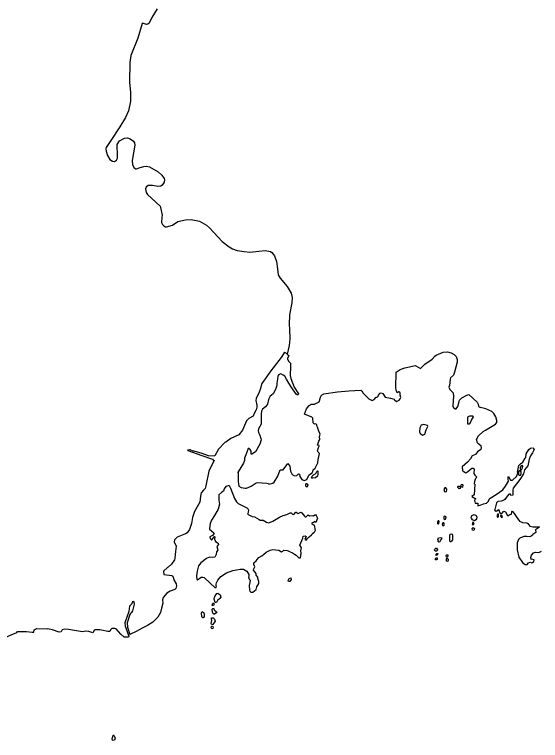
# Model space of a CAD drawing. Extents: x 0 to 2603, y -226 to 830.
# Drawn here: x 170.64 to 176.78, y 516.08 to 524.55 of the extents above; entities that cross this region are included whole.
import ezdxf

# ---------------------------------------------------------------- set-up
doc = ezdxf.new("R2010")
doc.units = 0
doc.layers.add('CT_TSH_Map_Town_Limits', color=7, linetype='Continuous')

msp = doc.modelspace()

# ---------------------------------------------------------------- linework, layer by layer
at = {"layer": 'CT_TSH_Map_Town_Limits'}
for points in [[(172.3031, 524.6116), (172.2425, 524.5112), (172.2091, 524.443), (172.1962, 524.434), (172.1807, 524.4302), (172.1318, 524.443), (172.1266, 524.4405), (172.0776, 524.2706)], [(172.0776, 524.2706), (171.9977, 524.066), (171.9834, 523.9849), (171.9819, 523.757), (171.9935, 523.6346), (171.9933, 523.5355), (171.9688, 523.4209), (171.9353, 523.3462), (171.8695, 523.2343), (171.7548, 523.0632), (171.7071, 522.995), (171.7045, 522.9808), (171.7084, 522.9538), (171.7251, 522.9022), (171.7508, 522.8559), (171.7817, 522.8353), (171.8073, 522.8327), (171.8281, 522.8481), (171.8422, 522.87), (171.8422, 522.9343), (171.8384, 522.9962), (171.8385, 523.0309), (171.863, 523.0733), (171.9222, 523.103), (171.9583, 523.1081), (171.9892, 523.0978), (172.0277, 523.0707), (172.0393, 523.0513), (172.0419, 523.0218), (172.0122, 522.8429), (172.0147, 522.7927), (172.0352, 522.7591), (172.0532, 522.7476), (172.0635, 522.7475), (172.1035, 522.7604), (172.1473, 522.7746), (172.1768, 522.7771), (172.213, 522.7706), (172.3145, 522.71), (172.3596, 522.6713), (172.3853, 522.6352), (172.3892, 522.6172), (172.3852, 522.5914), (172.3633, 522.5554), (172.3454, 522.5452), (172.3118, 522.54), (172.2488, 522.5503), (172.1973, 522.5505), (172.1741, 522.5311), (172.1676, 522.5144), (172.1766, 522.4693), (172.1908, 522.4462), (172.3374, 522.3109), (172.3426, 522.2954), (172.3618, 522.2066), (172.3567, 522.182), (172.354, 522.119), (172.3643, 522.0971), (172.3797, 522.0803), (172.3991, 522.0713), (172.4132, 522.0714), (172.4815, 522.0906), (172.5445, 522.1304), (172.6335, 522.1523), (172.7003, 522.1548), (172.7956, 522.1367), (172.8806, 522.0889), (172.9127, 522.0593), (173.0619, 521.8983), (173.1418, 521.8351), (173.1829, 521.8132), (173.237, 521.7938), (173.3194, 521.781), (173.3863, 521.7745), (173.4906, 521.7873), (173.5627, 521.7949), (173.6258, 521.7834), (173.6426, 521.7717), (173.6747, 521.7318), (173.6977, 521.6647), (173.7068, 521.5811), (173.717, 521.5116), (173.7388, 521.4717), (173.8198, 521.3737), (173.8675, 521.2951), (173.8804, 521.2475), (173.8763, 521.1844), (173.8467, 521.0428), (173.844, 520.9296), (173.8491, 520.8781), (173.8529, 520.7647), (173.8452, 520.6848), (173.822, 520.5869)], [(173.7781, 520.5884), (173.7523, 520.5447), (173.6286, 520.389), (173.5268, 520.241), (173.5048, 520.1741), (173.4945, 520.1419), (173.4571, 520.0699), (173.4533, 520.0454), (173.4648, 519.9887)], [(173.7889, 520.609), (173.7781, 520.5884)], [(173.7889, 520.609), (173.8167, 520.5922), (173.822, 520.5869)], [(173.822, 520.5869), (173.8392, 520.5695)], [(173.8392, 520.5695), (173.8244, 520.5355), (173.8244, 520.5266)], [(175.3229, 520.4495), (175.3758, 520.4186), (175.4259, 520.47), (175.511, 520.5266), (175.5432, 520.5626), (175.56, 520.5716)], [(175.56, 520.5716), (175.6398, 520.6075), (175.6913, 520.6127), (175.7364, 520.6011), (175.7698, 520.583), (175.793, 520.5585)], [(173.8399, 520.5008), (173.8603, 520.4815), (173.8604, 520.4428), (173.8551, 520.336), (173.8616, 520.2999), (173.9027, 520.2021), (173.9515, 520.1223), (173.9502, 520.1093), (173.9373, 520.1094), (173.9258, 520.1184), (173.8744, 520.1919), (173.8383, 520.2472), (173.8139, 520.2935), (173.7921, 520.3271), (173.7754, 520.3399)], [(173.8244, 520.5266), (173.8399, 520.5008)], [(175.793, 520.5585), (175.8058, 520.5212), (175.8033, 520.4929), (175.7747, 520.3757), (175.7619, 520.3384), (175.7283, 520.3075), (175.7245, 520.2934)], [(175.0911, 520.3736), (175.1375, 520.4072), (175.1929, 520.4251), (175.3178, 520.452), (175.3229, 520.4495)], [(173.7187, 520.3438), (173.7122, 520.3297), (173.7057, 520.2679), (173.7018, 520.2498), (173.7018, 520.2292), (173.6942, 520.2087), (173.6851, 520.1739), (173.6567, 520.1237), (173.6374, 520.107)], [(173.7341, 520.3529), (173.729, 520.3451), (173.7187, 520.3438)], [(173.7754, 520.3399), (173.7458, 520.3542), (173.7341, 520.3529)], [(175.0872, 520.1961), (175.0911, 520.3736)], [(175.7245, 520.2934), (175.7142, 520.2201), (175.709, 520.1995), (175.7179, 520.1711), (175.7565, 520.1325), (175.763, 520.0912), (175.7539, 519.9857)], [(174.1987, 520.0409), (174.209, 520.0834), (174.2219, 520.1053), (174.2503, 520.1207), (174.4074, 520.145), (174.5387, 520.1579), (174.679, 520.1641), (174.6905, 520.1564), (174.7087, 520.1319), (174.7729, 520.0649)], [(175.0741, 520.0506), (175.0948, 520.0312), (175.1296, 520.0492), (175.1399, 520.0646), (175.1463, 520.0788), (175.1386, 520.1085), (175.1412, 520.1303), (175.1373, 520.1406), (175.1244, 520.1458), (175.1051, 520.1355), (175.0923, 520.1638)], [(175.0923, 520.1638), (175.0872, 520.1961)], [(173.6374, 520.107), (173.6233, 520.0967), (173.6038, 520.0555), (173.591, 520.0027), (173.569, 519.9719), (173.5343, 519.9449), (173.5227, 519.9217), (173.5176, 519.8857), (173.5187, 519.7685), (173.4865, 519.7157), (173.4826, 519.6938), (173.4851, 519.6732), (173.5006, 519.6397), (173.5147, 519.6012), (173.516, 519.5844), (173.503, 519.5341), (173.4528, 519.4467), (173.4089, 519.4197), (173.4013, 519.4196), (173.3987, 519.4544), (173.3898, 519.475), (173.3755, 519.4853), (173.3652, 519.4854), (173.3614, 519.4738)], [(174.7729, 520.0649), (174.8141, 520.0431), (174.836, 520.0572), (174.8592, 520.0817), (174.8708, 520.0829), (174.8836, 520.097), (174.8863, 520.1087)], [(174.8863, 520.1087), (174.9056, 520.1305), (174.9159, 520.133), (174.9378, 520.1279), (174.9647, 520.0841)], [(174.9647, 520.0841), (175.0265, 520.0737), (175.0677, 520.0583), (175.0741, 520.0506)], [(175.7539, 519.9857), (175.7539, 519.9741), (175.7616, 519.9625), (175.7822, 519.9482), (175.7912, 519.9483), (175.8118, 519.974), (175.8286, 520.0346), (175.8325, 520.0499), (175.8608, 520.0744), (175.9188, 520.1079), (175.942, 520.1155), (176.0397, 520.0241), (176.0513, 520.0009), (176.0539, 519.9751), (176.0783, 519.9636)], [(173.4648, 519.9887), (173.4674, 519.9669), (173.4583, 519.9346), (173.4364, 519.8921)], [(174.0247, 519.8853), (174.0479, 519.9457), (174.0764, 519.9883), (174.1008, 520.0011), (174.1394, 520.001)], [(174.1394, 520.001), (174.1935, 520.0307), (174.1987, 520.0409)], [(173.4364, 519.8921), (173.4222, 519.8638), (173.3719, 519.8356)], [(174.1084, 519.8517), (174.0247, 519.8853)], [(176.1347, 519.6996), (176.2519, 519.769), (176.2675, 519.7896), (176.2687, 519.8115), (176.2547, 519.8553), (176.234, 519.8939), (176.2096, 519.9158), (176.1401, 519.9467), (176.0783, 519.9636)], [(173.3719, 519.8356), (173.345, 519.8085), (173.2985, 519.6991), (173.2572, 519.6438), (173.1645, 519.6027)], [(174.1728, 519.7332), (174.1676, 519.7487), (174.1675, 519.7616), (174.1547, 519.7718), (174.1392, 519.768), (174.1226, 519.7835), (174.1199, 519.8402), (174.1084, 519.8517)], [(175.9726, 519.8143), (175.9933, 519.8555), (175.9817, 519.8632), (175.9469, 519.8606), (175.9263, 519.8491), (175.9237, 519.7809), (175.9263, 519.7731), (175.9442, 519.7731), (175.9546, 519.7795), (175.9726, 519.8143)], [(174.192, 519.6856), (174.1728, 519.7332)], [(175.4125, 519.7632), (175.3983, 519.7618), (175.3855, 519.7555), (175.3688, 519.7271), (175.3662, 519.6782), (175.3726, 519.6589), (175.4034, 519.6409), (175.4266, 519.6525), (175.4409, 519.7013), (175.4627, 519.74), (175.4576, 519.7516)], [(175.4576, 519.7516), (175.4125, 519.7632)], [(174.1932, 519.5131), (174.1944, 519.5195), (174.1739, 519.5221), (174.1919, 519.5697), (174.2009, 519.5902), (174.1984, 519.6263), (174.2049, 519.6521)], [(174.2049, 519.6521), (174.192, 519.6856)], [(176.0432, 519.5516), (176.0317, 519.5915), (176.0523, 519.6327), (176.109, 519.6841), (176.1347, 519.6996)], [(173.0949, 519.555), (173.0202, 519.4765), (172.9777, 519.4007), (172.9725, 519.3982)], [(173.1645, 519.6027), (173.1066, 519.5576), (173.0949, 519.555)], [(176.0432, 519.5516), (176.0793, 519.518), (176.0844, 519.4871), (176.0793, 519.4717), (176.0406, 519.4447), (176.02, 519.4151), (175.9813, 519.4011), (175.962, 519.365), (175.9247, 519.325)], [(172.6609, 519.4614), (172.6597, 519.4704), (172.6855, 519.473)], [(172.6609, 519.4614), (172.7691, 519.4227)], [(172.6855, 519.473), (172.7202, 519.4575), (172.7305, 519.4589)], [(173.3614, 519.4738), (173.3395, 519.4094), (173.3226, 519.3708), (173.324, 519.3451), (173.3123, 519.3129), (173.2492, 519.2113), (173.2427, 519.2009)], [(174.1841, 519.4436), (174.1764, 519.4565), (174.1854, 519.4951), (174.1932, 519.5131)], [(176.6872, 519.4926), (176.7026, 519.472), (176.6846, 519.4347), (176.6602, 519.3986), (176.646, 519.36), (176.6278, 519.2814), (176.5892, 519.2352), (176.5776, 519.1889), (176.5363, 519.1244), (176.4565, 519.0228), (176.4538, 518.9983), (176.4525, 518.9417), (176.4319, 518.9353), (176.4229, 518.9571)], [(176.6057, 519.3786), (176.6109, 519.4212), (176.6418, 519.4738), (176.6598, 519.4905), (176.6753, 519.4918), (176.6817, 519.4893)], [(172.7305, 519.4589), (172.8258, 519.4292)], [(172.7691, 519.4227), (172.8245, 519.4033)], [(172.8245, 519.4033), (172.948, 519.3608), (172.9621, 519.344)], [(172.8258, 519.4292), (172.8979, 519.4021), (172.9725, 519.3982)], [(174.184, 519.3561), (174.1994, 519.4282), (174.1841, 519.4436)], [(176.5696, 519.3258), (176.5993, 519.3709), (176.6057, 519.3786)], [(172.9676, 519.3472), (172.9612, 519.3292), (172.9161, 519.2417), (172.9057, 519.2212), (172.8721, 519.0511)], [(173.6675, 519.0912), (173.71, 519.1606), (173.7384, 519.2366), (173.7757, 519.2352), (173.8298, 519.3112), (173.8504, 519.2803), (173.8607, 519.2224), (173.88, 519.1824), (173.9058, 519.1644), (173.9328, 519.1695), (173.9547, 519.1876), (173.9649, 519.1849), (173.9701, 519.1592)], [(174.1466, 519.2543), (174.1775, 519.3161)], [(174.1775, 519.3161), (174.184, 519.3561)], [(175.9247, 519.325), (175.8641, 519.2698), (175.8666, 519.2285), (175.873, 519.2209), (175.9065, 519.2002), (175.9296, 519.2157)], [(176.509, 519.2087), (176.5245, 519.2886), (176.5425, 519.3066), (176.5696, 519.3258)], [(174.0486, 519.1217), (174.0719, 519.1745), (174.0924, 519.1913), (174.1143, 519.2015), (174.1208, 519.2182), (174.1259, 519.2363), (174.1466, 519.2543)], [(174.1091, 519.1372), (174.1027, 519.1436), (174.1131, 519.1642), (174.1298, 519.1771), (174.1543, 519.1951), (174.1672, 519.2169), (174.1762, 519.2247), (174.1787, 519.2208)], [(174.1787, 519.2208), (174.1787, 519.1873), (174.1762, 519.1629), (174.1516, 519.141), (174.1207, 519.1372), (174.1091, 519.1372)], [(175.9296, 519.2157), (175.9761, 519.2555), (175.9916, 519.2555), (176.0019, 519.2464), (175.9979, 519.1924), (176.0108, 519.173)], [(176.0456, 518.8172), (176.0726, 518.8235), (176.1126, 518.8416), (176.1473, 518.848), (176.1705, 518.8711), (176.1795, 518.8943), (176.1899, 518.9059), (176.2607, 518.9483), (176.3392, 519.0036), (176.3702, 519.0461), (176.405, 519.1039), (176.4011, 519.1285), (176.3986, 519.1555), (176.4025, 519.1568), (176.4269, 519.1168), (176.45, 519.1156), (176.4951, 519.158), (176.5132, 519.1992), (176.5144, 519.212)], [(176.5528, 519.1907), (176.5528, 519.2126), (176.5439, 519.2242), (176.5296, 519.2255), (176.5206, 519.2126), (176.5219, 519.1792), (176.5296, 519.174), (176.5451, 519.1753), (176.5528, 519.1907)], [(176.5657, 519.2577), (176.5696, 519.2757), (176.5658, 519.2859), (176.5503, 519.2846), (176.54, 519.2642), (176.5386, 519.2423), (176.5554, 519.2358), (176.5657, 519.2577)], [(173.2482, 519.2041), (173.2494, 519.0999), (173.2583, 519.0471), (173.2853, 519.029), (173.3291, 519.0212), (173.3459, 519.0212), (173.4, 519.0457), (173.4579, 519.0855), (173.476, 519.0894), (173.5815, 519.0803), (173.6125, 519.0738)], [(173.9701, 519.1592), (173.9933, 519.1231), (174.0191, 519.1116), (174.0486, 519.1217)], [(176.0069, 519.0675), (176.0095, 519.1023), (176.0236, 519.1382), (176.0326, 519.1499), (176.0108, 519.173)], [(172.8721, 519.0511), (172.8644, 519.0203), (172.845, 518.9997)], [(173.1424, 519.0535), (173.1052, 519.0421), (173.0871, 519.0138), (173.078, 518.988), (173.0575, 518.9764)], [(173.1424, 519.0535), (173.1592, 519.0214), (173.2068, 518.9016), (173.23, 518.8643), (173.2493, 518.8436), (173.3561, 518.7882), (173.3702, 518.7676), (173.365, 518.7418), (173.3598, 518.7277), (173.3585, 518.7187)], [(173.6071, 519.0706), (173.652, 519.0796), (173.6675, 519.0912)], [(174.0347, 519.0658), (174.0334, 519.0504), (174.0451, 519.0375), (174.0591, 519.0412), (174.0669, 519.0606)], [(174.0669, 519.0606), (174.0464, 519.0722), (174.0385, 519.071), (174.0347, 519.0658)], [(175.8127, 519.0401), (175.8178, 519.0452), (175.8281, 519.0452), (175.8385, 519.0374), (175.8384, 519.0181), (175.8281, 519.0143), (175.814, 519.0311), (175.8127, 519.0401)], [(175.8462, 519.0542), (175.8449, 519.0503), (175.8564, 519.0375), (175.8706, 519.0348), (175.8758, 519.0554), (175.8694, 519.0631)], [(175.8694, 519.0631), (175.8527, 519.0607), (175.8462, 519.0542)], [(176.0123, 519.0708), (176.0019, 518.9459), (175.9762, 518.9241), (176.0237, 518.8983), (176.0109, 518.8931), (176.0057, 518.8776), (176.0159, 518.8481), (176.0456, 518.8481), (176.0456, 518.8172)], [(172.845, 518.9997), (172.8154, 518.9676), (172.8077, 518.9302), (172.8, 518.8606)], [(173.0575, 518.9764), (173.0226, 518.9456), (173.0227, 518.8812), (173.0316, 518.836), (173.0148, 518.7794), (172.9722, 518.7022), (172.9376, 518.6482), (172.9233, 518.6121), (172.9155, 518.5516)], [(175.6839, 518.9977), (175.6839, 519.0105), (175.6711, 519.0247), (175.6607, 519.026), (175.6478, 519.008), (175.6581, 518.9835), (175.6685, 518.9809), (175.6788, 518.9847), (175.6839, 518.9977)], [(176.4229, 518.9571), (176.4049, 518.9494), (176.3598, 518.8891), (176.3508, 518.8839)], [(176.3508, 518.8839), (176.3173, 518.871), (176.28, 518.8659), (176.2632, 518.853), (176.2452, 518.7719), (176.2386, 518.7655)], [(172.8, 518.8606), (172.7702, 518.8028), (172.7381, 518.7513), (172.7162, 518.6793), (172.7058, 518.6097), (172.6812, 518.5389), (172.6528, 518.5029), (172.6336, 518.4887)], [(173.3585, 518.7187), (173.4126, 518.6916), (173.441, 518.6864), (173.495, 518.6555), (173.5066, 518.6503)], [(173.5066, 518.6503), (173.5413, 518.649), (173.5799, 518.6245), (173.6056, 518.6194), (173.6534, 518.6386), (173.7306, 518.6836), (173.7757, 518.7029)], [(173.7757, 518.7029), (173.8156, 518.7157)], [(173.8156, 518.7157), (173.8542, 518.7338), (173.8658, 518.7337), (173.8839, 518.7183), (173.8968, 518.7157), (173.9212, 518.7414), (173.9264, 518.7427), (173.9495, 518.7285), (173.9792, 518.7427), (173.992, 518.7349)], [(173.992, 518.7349), (174.0242, 518.6964)], [(174.0242, 518.6964), (174.0306, 518.6885), (174.041, 518.6898), (174.0654, 518.7105), (174.0809, 518.7015), (174.1117, 518.7053), (174.1271, 518.6988)], [(174.1593, 518.7026), (174.1748, 518.6744), (174.1554, 518.6228), (174.1374, 518.6332), (174.131, 518.6216), (174.1104, 518.6177), (174.1103, 518.61), (174.1361, 518.5894), (174.1464, 518.5288), (174.1347, 518.507), (174.1112, 518.4871)], [(174.1271, 518.6988), (174.1438, 518.7117), (174.1504, 518.7142)], [(174.1504, 518.7142), (174.1593, 518.7026)], [(175.9682, 518.6795), (175.9747, 518.7039), (176.0017, 518.7168), (176.0249, 518.7039), (176.0326, 518.6846), (176.0288, 518.6666)], [(176.2386, 518.7655), (176.2592, 518.754)], [(176.2592, 518.754), (176.2901, 518.7744), (176.2966, 518.7591), (176.2978, 518.7398), (176.3185, 518.7268), (176.3275, 518.7282), (176.3494, 518.7526), (176.3688, 518.7461), (176.3918, 518.7048), (176.3957, 518.7011), (176.4176, 518.7138), (176.4368, 518.719), (176.4409, 518.7512), (176.4446, 518.7538), (176.4717, 518.728), (176.4948, 518.6932)], [(176.2746, 518.6857), (176.2811, 518.6843), (176.2888, 518.6882), (176.2889, 518.7165), (176.2837, 518.7216), (176.2773, 518.7217), (176.2683, 518.6998), (176.2746, 518.6857)], [(176.3326, 518.6843), (176.3313, 518.7011), (176.3159, 518.7088), (176.3119, 518.7049), (176.3184, 518.6831), (176.3261, 518.6805), (176.3326, 518.6843)], [(175.5923, 518.6115), (175.5962, 518.6334), (175.591, 518.6397), (175.5819, 518.6399), (175.5743, 518.6295), (175.5742, 518.6115), (175.5793, 518.6051), (175.5858, 518.605), (175.5923, 518.6115)], [(175.6514, 518.5896), (175.6541, 518.6101), (175.6477, 518.6178), (175.6373, 518.6167), (175.6296, 518.6038), (175.6321, 518.5882), (175.6489, 518.5857), (175.6514, 518.5896)], [(175.6722, 518.6668), (175.676, 518.6887), (175.6618, 518.6964), (175.6477, 518.6926), (175.6477, 518.6655), (175.6554, 518.6564), (175.667, 518.6604), (175.6722, 518.6668)], [(176.0288, 518.6666), (176.021, 518.6524), (176.0069, 518.6421), (175.9836, 518.6524), (175.9708, 518.6718), (175.9682, 518.6795)], [(175.9965, 518.5971), (176.0042, 518.6112), (175.9863, 518.6304), (175.9811, 518.5996), (175.9926, 518.5957), (175.9965, 518.5971)], [(176.4948, 518.6932), (176.5321, 518.6391), (176.5669, 518.6224), (176.6158, 518.6198), (176.6274, 518.612), (176.6544, 518.5785), (176.6878, 518.572), (176.7625, 518.5732), (176.7638, 518.5682), (176.72, 518.5347), (176.7226, 518.5051), (176.6861, 518.4838)], [(172.9155, 518.5516), (172.9155, 518.5452), (172.9657, 518.5014), (172.9696, 518.4937), (172.9667, 518.488)], [(175.9798, 518.5532), (175.9926, 518.5636), (176.0055, 518.5532), (176.0042, 518.5365), (176.0003, 518.5288), (175.9823, 518.5339), (175.9798, 518.5532)], [(172.6336, 518.4887), (172.5379, 518.4496), (172.5044, 518.4214), (172.5018, 518.3983), (172.5249, 518.3454), (172.5223, 518.3157), (172.5159, 518.2849), (172.5145, 518.2476), (172.508, 518.2037), (172.5068, 518.187), (172.472, 518.1343), (172.4321, 518.1009), (172.4257, 518.0983)], [(172.9667, 518.488), (172.9499, 518.47), (172.9177, 518.4558)], [(172.9177, 518.4558), (172.9216, 518.4339), (172.9357, 518.4211), (172.9408, 518.4211), (172.9679, 518.4533), (172.973, 518.4571), (172.9769, 518.4545), (172.973, 518.4262), (172.9858, 518.4017), (173.0142, 518.3798)], [(173.981, 518.2927), (173.9823, 518.3108), (173.9862, 518.325), (173.9695, 518.3572), (174.0017, 518.4383), (174.0068, 518.464), (174.0288, 518.4666), (174.0417, 518.4589), (174.0274, 518.4228)], [(174.0274, 518.4228), (174.0442, 518.4176), (174.0635, 518.4382), (174.0789, 518.4549), (174.1034, 518.4768), (174.1112, 518.4871)], [(175.624, 518.4422), (175.6188, 518.4216), (175.6072, 518.4112), (175.602, 518.3971), (175.5891, 518.392), (175.584, 518.4023), (175.5853, 518.4125), (175.5776, 518.4229), (175.5853, 518.4434), (175.611, 518.4473), (175.624, 518.4422)], [(175.7501, 518.4188), (175.7552, 518.424), (175.754, 518.4511), (175.7553, 518.4703), (175.7501, 518.4819), (175.7373, 518.4845), (175.7218, 518.4832), (175.7167, 518.4729), (175.7166, 518.4099), (175.7217, 518.3995), (175.7359, 518.4022)], [(176.5845, 518.4581), (176.5342, 518.4388), (176.5188, 518.4247)], [(176.6527, 518.4555), (176.6179, 518.4593), (176.5845, 518.4581)], [(176.6861, 518.4838), (176.6835, 518.4748), (176.6668, 518.4619), (176.6527, 518.4555)], [(173.0142, 518.3798), (173.0181, 518.3656), (172.9987, 518.3412), (173.0103, 518.2999)], [(175.7501, 518.4188), (175.7359, 518.4022)], [(176.5188, 518.4247), (176.5058, 518.3835), (176.5058, 518.3023), (176.5262, 518.2187), (176.5687, 518.1569), (176.5983, 518.1324), (176.6201, 518.1336), (176.6357, 518.1516), (176.655, 518.1593), (176.6756, 518.153), (176.6846, 518.1555)], [(172.9974, 518.2807), (172.9935, 518.2471), (172.9754, 518.2189), (172.9523, 518.2124), (172.9123, 518.2177), (172.8789, 518.2022), (172.8144, 518.1508), (172.7874, 518.1161), (172.7706, 518.0542), (172.7616, 518.0015), (172.768, 517.959), (172.7744, 517.9551), (172.8168, 517.9834), (172.8349, 517.9833), (172.8529, 517.9796), (172.9225, 517.9126)], [(173.0103, 518.2999), (172.9974, 518.2807)], [(173.5458, 518.2507), (173.5767, 518.2751), (173.6231, 518.2982), (173.6515, 518.3085), (173.7223, 518.3008), (173.7544, 518.2813), (173.7712, 518.2877), (173.7814, 518.3007), (173.82, 518.2968), (173.8317, 518.2929)], [(173.8317, 518.2929), (173.8497, 518.2839), (173.8832, 518.2683), (173.9063, 518.2543)], [(173.9565, 518.2091), (173.9745, 518.2091), (173.9836, 518.2644), (173.981, 518.2927)], [(175.5646, 518.3212), (175.5749, 518.3031), (175.5685, 518.289), (175.5505, 518.2877), (175.5401, 518.2992), (175.5427, 518.3121), (175.5556, 518.3238), (175.5646, 518.3212)], [(176.6628, 518.2147), (176.6705, 518.2417), (176.6938, 518.2688), (176.7182, 518.2751), (176.7593, 518.2713)], [(176.7593, 518.2713), (176.7902, 518.2879)], [(173.431, 518.0833), (173.4414, 518.1065), (173.4311, 518.1323), (173.4324, 518.1516), (173.4583, 518.1761), (173.4699, 518.1902)], [(173.4699, 518.1902), (173.4891, 518.2133), (173.5265, 518.2352), (173.5458, 518.2507)], [(173.9063, 518.2543), (173.9269, 518.2426), (173.9565, 518.2091)], [(175.5697, 518.2052), (175.571, 518.1924), (175.562, 518.1847), (175.5529, 518.1847), (175.5517, 518.2015), (175.5568, 518.2091), (175.5697, 518.2104), (175.5697, 518.2052)], [(175.5787, 518.2606), (175.5748, 518.2439), (175.5632, 518.2388), (175.5568, 518.2503), (175.5671, 518.2606), (175.5787, 518.2606)], [(175.6959, 518.2374), (175.6919, 518.2181), (175.6792, 518.2181), (175.6778, 518.2386), (175.6831, 518.2464), (175.6959, 518.2438), (175.6959, 518.2374)], [(175.701, 518.1832), (175.6958, 518.1691), (175.6816, 518.1704), (175.6817, 518.1936), (175.6894, 518.2065), (175.701, 518.1962), (175.701, 518.1832)], [(176.6846, 518.1555), (176.7001, 518.1671), (176.7013, 518.1877), (176.673, 518.1927), (176.6665, 518.1915), (176.6628, 518.2147)], [(172.4257, 518.0983), (172.3779, 518.0546), (172.3817, 518.0173), (172.4757, 518.0056), (172.4873, 517.9953), (172.495, 517.9734), (172.4963, 517.9553), (172.5259, 517.9065), (172.5297, 517.8832), (172.5232, 517.8536), (172.5104, 517.8407), (172.4549, 517.8216), (172.4164, 517.797), (172.3738, 517.7456), (172.3674, 517.7211), (172.3712, 517.6812), (172.3532, 517.6245), (172.344, 517.5732), (172.3105, 517.5164), (172.2512, 517.4612), (172.1908, 517.4226), (172.1277, 517.3905), (172.0594, 517.3506), (171.9859, 517.3172)], [(172.9932, 517.8802), (172.9932, 517.9021), (172.9945, 517.9189), (173.01, 517.9485), (173.0473, 517.9909), (173.1131, 518.0335), (173.1851, 518.0604), (173.2714, 518.0783), (173.3101, 518.0782), (173.3487, 518.0551), (173.3719, 518.0164), (173.3731, 517.992), (173.3705, 517.9894)], [(173.3705, 517.9894), (173.3756, 517.961), (173.3872, 517.9495), (173.3846, 517.9212), (173.3756, 517.8864), (173.382, 517.8362), (173.3858, 517.8195), (173.3974, 517.8104), (173.418, 517.8104), (173.4592, 517.84), (173.4682, 517.8735), (173.4915, 517.9095), (173.4889, 517.9327), (173.4799, 517.9674), (173.4786, 517.9829), (173.4606, 518.0061), (173.4581, 518.0254), (173.4273, 518.0653), (173.431, 518.0833)], [(173.8648, 517.9774), (173.8675, 517.9582), (173.8507, 517.9324), (173.8379, 517.9349), (173.8339, 517.9465), (173.8456, 517.9672), (173.8648, 517.9774)], [(172.9225, 517.9126), (172.9777, 517.8623), (172.9905, 517.8649), (172.9958, 517.8776), (172.9932, 517.8802)], [(172.9686, 517.7373), (172.9803, 517.7683), (173.0008, 517.7928), (173.0124, 517.7965), (173.0369, 517.7785), (173.0472, 517.7516), (173.033, 517.7347), (173.0085, 517.7129), (172.9944, 517.691), (172.9788, 517.6885), (172.9686, 517.727), (172.9686, 517.7373)], [(172.0136, 517.6964), (172.0146, 517.6918), (172.008, 517.6724), (171.9824, 517.6455), (171.972, 517.5837), (171.9268, 517.4524), (171.9307, 517.4138)], [(172.0315, 517.7025), (172.0339, 517.6699), (172.0157, 517.5914), (172.0042, 517.5707), (171.9925, 517.5618)], [(172.0315, 517.7025), (172.0136, 517.6964)], [(172.9453, 517.6588), (172.9531, 517.682), (172.9634, 517.682), (172.9686, 517.6704), (172.9596, 517.6537), (172.9467, 517.6538), (172.9453, 517.6588)], [(172.9658, 517.5533), (172.9531, 517.5649), (172.9441, 517.6049), (172.9453, 517.6125), (172.9544, 517.6202), (172.9646, 517.6177), (172.9698, 517.6047), (172.9955, 517.5816), (172.998, 517.5726), (172.9723, 517.5533), (172.9658, 517.5533)], [(171.9925, 517.5618), (171.9849, 517.5476), (171.9552, 517.4524), (171.959, 517.4009), (171.9859, 517.3172)], [(172.841, 517.5109), (172.8358, 517.5095), (172.823, 517.5224), (172.8204, 517.5675), (172.8269, 517.5829), (172.8462, 517.5675), (172.8526, 517.5495), (172.8526, 517.5251), (172.8461, 517.5122), (172.841, 517.5109)], [(172.9374, 517.4348), (172.9323, 517.4426), (172.9414, 517.4774), (172.9363, 517.498), (172.9388, 517.5095), (172.9569, 517.5121), (172.9735, 517.4928), (172.9788, 517.4709), (172.953, 517.4335), (172.9452, 517.4284), (172.9374, 517.4348)], [(170.5144, 517.2643), (170.5375, 517.2861), (170.5993, 517.313), (170.6663, 517.3388), (170.6753, 517.3516), (170.7783, 517.3503), (170.8466, 517.3412), (170.8633, 517.3439), (170.8685, 517.3721), (170.9007, 517.3862), (171.0217, 517.3836)], [(171.8096, 517.3868), (171.7748, 517.3869), (171.7581, 517.3714), (171.7504, 517.3508), (171.726, 517.3495), (171.6551, 517.3664), (171.6332, 517.3716), (171.5791, 517.3703), (171.5663, 517.3626), (171.5546, 517.3356), (171.5045, 517.3523), (171.471, 517.3549), (171.4324, 517.3472), (171.2676, 517.3743), (171.2212, 517.3783), (171.1954, 517.3718), (171.1851, 517.3552), (171.1814, 517.3474), (171.1594, 517.3449), (171.0809, 517.3707), (171.0217, 517.3836)], [(171.9717, 517.2953), (171.9705, 517.2862), (171.919, 517.2862), (171.879, 517.3198), (171.8237, 517.3817), (171.8096, 517.3868)], [(171.9307, 517.4138), (171.95, 517.3623), (171.9641, 517.3145), (171.9717, 517.2953)], [(172.9439, 517.3833), (172.9336, 517.3949), (172.9362, 517.4078), (172.9452, 517.4143), (172.9542, 517.409), (172.958, 517.3936), (172.9516, 517.3847), (172.9439, 517.3833)], [(171.7828, 516.0852), (171.7777, 516.0955), (171.7803, 516.1148), (171.7919, 516.1418), (171.797, 516.1418), (171.8125, 516.1071), (171.8059, 516.0852), (171.788, 516.08), (171.7828, 516.0852)]]:
    msp.add_lwpolyline(points, dxfattribs=at)

doc.saveas('drawing.dxf')
